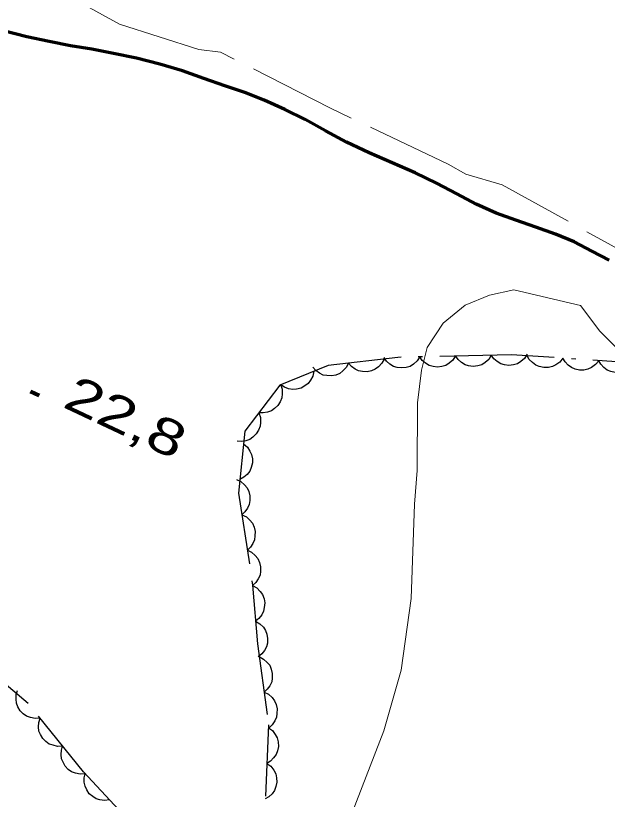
# Model space of a CAD drawing. Extents: x 356765 to 358572, y 5103174 to 5104650.
# Drawn here: x 357424.98 to 357449.77, y 5104416.25 to 5104449.12 of the extents above; entities that cross this region are included whole.
import ezdxf

# ---------------------------------------------------------------- set-up
doc = ezdxf.new("R2010")
doc.units = 0
doc.header["$LTSCALE"] = 0.6
doc.linetypes.add('DOT_DASHED', pattern=[7.7, 5, -1.2, 0.3, -1.2])
doc.linetypes.add('LONG_DASHED', pattern=[7.5, 6, -1.5])
for name, color, linetype, lineweight in [('2', 7, 'Continuous', 13), ('22', 7, 'Continuous', 35), ('3', 7, 'Continuous', 140), ('44', 7, 'Continuous', 25)]:
    doc.layers.add(name, color=color, linetype=linetype, lineweight=lineweight)

msp = doc.modelspace()

# ---------------------------------------------------------------- linework, layer by layer
at = {"layer": '2', "linetype": 'LONG_DASHED'}
msp.add_lwpolyline([(357456, 5104436.13), (357445.37, 5104442.03), (357443.85, 5104442.48), (357443.1, 5104442.89), (357438.15, 5104445.25), (357433.57, 5104447.59), (357432.66, 5104447.7), (357429.33, 5104448.76), (357426.34, 5104450.42)], dxfattribs=at)
at = {"layer": '2'}
msp.add_lwpolyline([(357439.09, 5104415.73), (357440.41, 5104419.13), (357441.14, 5104421.67), (357441.55, 5104424.68), (357441.69, 5104428.63), (357441.8, 5104430.05), (357441.82, 5104432.89), (357441.99, 5104434.26), (357442.23, 5104435.21), (357442.9, 5104436.22), (357443.82, 5104436.98), (357444.84, 5104437.4), (357445.85, 5104437.62), (357448.64, 5104436.96), (357449.45, 5104435.89), (357453.93, 5104431.44)], dxfattribs=at)
at = {"layer": '22', "linetype": 'LONG_DASHED', "lineweight": 70}
msp.add_lwpolyline([(357449.85, 5104438.87), (357449.12, 5104439.25), (357448.38, 5104439.63), (357447.6, 5104439.96), (357446.77, 5104440.25), (357445.94, 5104440.55), (357445.11, 5104440.84), (357444.27, 5104441.22), (357443.46, 5104441.65), (357442.62, 5104442.09), (357441.72, 5104442.53), (357440.76, 5104442.95), (357439.8, 5104443.37), (357438.85, 5104443.82), (357437.97, 5104444.29), (357437.11, 5104444.76), (357436.26, 5104445.18), (357435.39, 5104445.58), (357434.58, 5104445.9), (357433.74, 5104446.18), (357432.86, 5104446.49), (357431.97, 5104446.8), (357431.03, 5104447.09), (357430.05, 5104447.34), (357429.08, 5104447.54), (357428.17, 5104447.71), (357427.28, 5104447.86), (357426.39, 5104448.04), (357425.45, 5104448.23), (357424.47, 5104448.48)], dxfattribs=at)
at = {"layer": '3'}
msp.add_line((357425.6, 5104433.36), (357425.97, 5104433.19), dxfattribs=at)
at = {"layer": '44', "linetype": 'DOT_DASHED'}
for points in [[(357452.16, 5104434.47), (357445.75, 5104434.9), (357441, 5104434.79), (357438.07, 5104434.45), (357436.05, 5104433.62), (357434.58, 5104431.69), (357434.32, 5104429.09), (357434.91, 5104425.24), (357435.11, 5104422.78), (357435.58, 5104419.38), (357435.41, 5104415.56)], [(357429.3, 5104415.82), (357427.83, 5104417.41), (357425.51, 5104420.27), (357421.52, 5104423.65)]]:
    msp.add_lwpolyline(points, dxfattribs=at)
at = {"layer": '44'}
for points in [[(357440.42, 5104434.72), (357440.32, 5104434.54), (357440.18, 5104434.39), (357440.05, 5104434.29), (357439.89, 5104434.23), (357439.71, 5104434.19), (357439.51, 5104434.2), (357439.35, 5104434.22), (357439.2, 5104434.3), (357439.05, 5104434.41), (357438.93, 5104434.55)], [(357441.91, 5104434.81), (357441.8, 5104434.64), (357441.65, 5104434.5), (357441.51, 5104434.41), (357441.34, 5104434.37), (357441.16, 5104434.35), (357440.97, 5104434.37), (357440.81, 5104434.41), (357440.66, 5104434.51), (357440.52, 5104434.63), (357440.42, 5104434.78)], [(357443.41, 5104434.85), (357443.3, 5104434.67), (357443.15, 5104434.54), (357443.01, 5104434.45), (357442.84, 5104434.4), (357442.65, 5104434.38), (357442.47, 5104434.41), (357442.31, 5104434.45), (357442.16, 5104434.54), (357442.02, 5104434.66), (357441.91, 5104434.81)], [(357444.91, 5104434.88), (357444.8, 5104434.7), (357444.65, 5104434.57), (357444.51, 5104434.48), (357444.34, 5104434.44), (357444.15, 5104434.41), (357443.96, 5104434.44), (357443.81, 5104434.48), (357443.66, 5104434.58), (357443.52, 5104434.7), (357443.41, 5104434.85)], [(357446.41, 5104434.92), (357446.3, 5104434.74), (357446.15, 5104434.61), (357446.01, 5104434.52), (357445.84, 5104434.47), (357445.65, 5104434.45), (357445.46, 5104434.48), (357445.31, 5104434.52), (357445.16, 5104434.61), (357445.02, 5104434.73), (357444.91, 5104434.88)], [(357447.91, 5104434.76), (357447.78, 5104434.59), (357447.61, 5104434.47), (357447.47, 5104434.4), (357447.3, 5104434.36), (357447.11, 5104434.36), (357446.92, 5104434.4), (357446.77, 5104434.46), (357446.63, 5104434.57), (357446.5, 5104434.7), (357446.41, 5104434.86)], [(357449.41, 5104434.65), (357449.28, 5104434.49), (357449.11, 5104434.37), (357448.96, 5104434.3), (357448.79, 5104434.26), (357448.61, 5104434.26), (357448.42, 5104434.3), (357448.27, 5104434.36), (357448.13, 5104434.46), (357448, 5104434.6), (357447.91, 5104434.76)], [(357438.93, 5104434.55), (357438.83, 5104434.36), (357438.69, 5104434.22), (357438.56, 5104434.12), (357438.4, 5104434.05), (357438.22, 5104434.02), (357438.02, 5104434.03), (357437.86, 5104434.05), (357437.71, 5104434.13), (357437.56, 5104434.24), (357437.44, 5104434.38)], [(357450.9, 5104434.55), (357450.77, 5104434.39), (357450.61, 5104434.27), (357450.46, 5104434.2), (357450.29, 5104434.16), (357450.1, 5104434.16), (357449.92, 5104434.2), (357449.76, 5104434.26), (357449.62, 5104434.36), (357449.5, 5104434.5), (357449.41, 5104434.65)], [(357437.48, 5104434.21), (357437.44, 5104434), (357437.34, 5104433.83), (357437.24, 5104433.69), (357437.1, 5104433.59), (357436.94, 5104433.5), (357436.75, 5104433.46), (357436.59, 5104433.44), (357436.42, 5104433.47), (357436.24, 5104433.54), (357436.09, 5104433.64)], [(357436.08, 5104433.66), (357436.15, 5104433.46), (357436.15, 5104433.26), (357436.14, 5104433.09), (357436.07, 5104432.93), (357435.97, 5104432.77), (357435.83, 5104432.64), (357435.7, 5104432.55), (357435.53, 5104432.49), (357435.35, 5104432.46), (357435.17, 5104432.47)], [(357435.17, 5104432.47), (357435.24, 5104432.27), (357435.24, 5104432.06), (357435.23, 5104431.9), (357435.16, 5104431.74), (357435.06, 5104431.58), (357434.92, 5104431.45), (357434.79, 5104431.35), (357434.62, 5104431.29), (357434.44, 5104431.26), (357434.26, 5104431.27)], [(357434.53, 5104431.17), (357434.69, 5104431.03), (357434.8, 5104430.86), (357434.87, 5104430.71), (357434.9, 5104430.54), (357434.9, 5104430.36), (357434.85, 5104430.17), (357434.79, 5104430.02), (357434.68, 5104429.88), (357434.54, 5104429.76), (357434.38, 5104429.67)], [(357434.23, 5104429.67), (357434.42, 5104429.58), (357434.57, 5104429.44), (357434.68, 5104429.32), (357434.75, 5104429.16), (357434.79, 5104428.98), (357434.79, 5104428.79), (357434.77, 5104428.62), (357434.69, 5104428.46), (357434.59, 5104428.31), (357434.46, 5104428.19)], [(357434.46, 5104428.19), (357434.65, 5104428.1), (357434.8, 5104427.96), (357434.9, 5104427.84), (357434.97, 5104427.67), (357435.02, 5104427.49), (357435.01, 5104427.3), (357434.99, 5104427.14), (357434.92, 5104426.98), (357434.82, 5104426.83), (357434.69, 5104426.71)], [(357434.69, 5104426.71), (357434.87, 5104426.62), (357435.02, 5104426.48), (357435.13, 5104426.35), (357435.2, 5104426.19), (357435.24, 5104426.01), (357435.24, 5104425.82), (357435.22, 5104425.66), (357435.15, 5104425.5), (357435.04, 5104425.35), (357434.91, 5104425.22)], [(357434.91, 5104425.22), (357435.09, 5104425.12), (357435.23, 5104424.97), (357435.33, 5104424.84), (357435.39, 5104424.67), (357435.42, 5104424.49), (357435.4, 5104424.3), (357435.37, 5104424.14), (357435.29, 5104423.99), (357435.17, 5104423.84), (357435.03, 5104423.73)], [(357435.03, 5104423.73), (357435.21, 5104423.62), (357435.36, 5104423.48), (357435.45, 5104423.34), (357435.51, 5104423.18), (357435.54, 5104423), (357435.53, 5104422.81), (357435.49, 5104422.65), (357435.41, 5104422.49), (357435.29, 5104422.35), (357435.15, 5104422.23)], [(357435.19, 5104422.24), (357435.37, 5104422.14), (357435.52, 5104422), (357435.63, 5104421.88), (357435.69, 5104421.71), (357435.73, 5104421.53), (357435.73, 5104421.34), (357435.71, 5104421.18), (357435.63, 5104421.02), (357435.52, 5104420.87), (357435.39, 5104420.75)], [(357426.01, 5104419.66), (357425.8, 5104419.64), (357425.6, 5104419.68), (357425.44, 5104419.74), (357425.3, 5104419.84), (357425.17, 5104419.97), (357425.08, 5104420.14), (357425.02, 5104420.29), (357425, 5104420.46), (357425.01, 5104420.65), (357425.06, 5104420.82)], [(357435.39, 5104420.75), (357435.58, 5104420.66), (357435.73, 5104420.52), (357435.83, 5104420.39), (357435.9, 5104420.23), (357435.94, 5104420.05), (357435.93, 5104419.86), (357435.91, 5104419.7), (357435.84, 5104419.54), (357435.73, 5104419.38), (357435.6, 5104419.26)], [(357426.95, 5104418.49), (357426.74, 5104418.47), (357426.55, 5104418.52), (357426.39, 5104418.57), (357426.25, 5104418.68), (357426.12, 5104418.81), (357426.02, 5104418.98), (357425.96, 5104419.12), (357425.94, 5104419.3), (357425.95, 5104419.48), (357426.01, 5104419.66)], [(357435.57, 5104419.26), (357435.74, 5104419.14), (357435.86, 5104418.97), (357435.94, 5104418.83), (357435.98, 5104418.66), (357435.99, 5104418.47), (357435.95, 5104418.29), (357435.9, 5104418.13), (357435.79, 5104417.99), (357435.66, 5104417.86), (357435.51, 5104417.76)], [(357427.9, 5104417.33), (357427.69, 5104417.31), (357427.49, 5104417.35), (357427.33, 5104417.41), (357427.19, 5104417.51), (357427.06, 5104417.64), (357426.97, 5104417.81), (357426.91, 5104417.96), (357426.89, 5104418.14), (357426.9, 5104418.32), (357426.95, 5104418.49)], [(357435.51, 5104417.76), (357435.68, 5104417.64), (357435.8, 5104417.48), (357435.88, 5104417.33), (357435.91, 5104417.16), (357435.92, 5104416.98), (357435.88, 5104416.79), (357435.83, 5104416.63), (357435.73, 5104416.49), (357435.59, 5104416.36), (357435.44, 5104416.27)], [(357428.92, 5104416.23), (357428.71, 5104416.2), (357428.51, 5104416.23), (357428.35, 5104416.27), (357428.21, 5104416.37), (357428.07, 5104416.49), (357427.96, 5104416.65), (357427.89, 5104416.8), (357427.86, 5104416.97), (357427.86, 5104417.16), (357427.9, 5104417.33)]]:
    msp.add_lwpolyline(points, dxfattribs=at)

# ---------------------------------------------------------------- texts
at = {"layer": '3', "width": 1.35}
msp.add_text('22,8   ', height=1.5, rotation=334.72, dxfattribs=at).set_placement((357426.9, 5104432.73))

doc.saveas('drawing.dxf')
